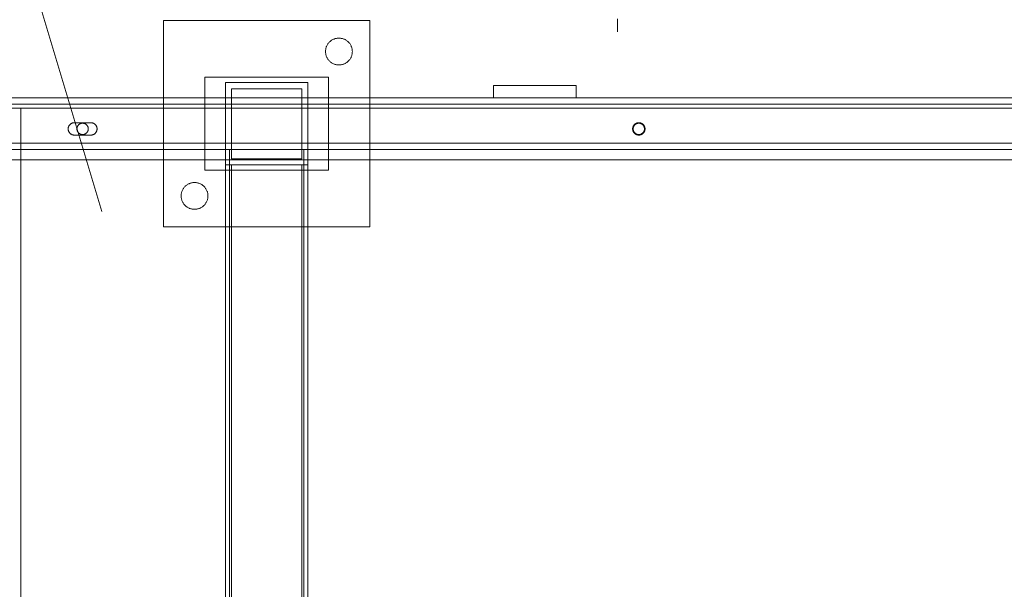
# Model space of a CAD drawing. Header units: millimetres. Extents: x -2233 to 61924, y -68080 to 6847.
# Tile 639 of 656: x 26100 to 26578, y -17988 to -17712. Entities that reach past the tile are written whole.
import ezdxf

# ---------------------------------------------------------------- set-up
doc = ezdxf.new("R2010")
doc.units = ezdxf.units.MM
doc.layers.add('COTAS_P', color=1, linetype='Continuous', lineweight=0)
doc.layers.add('superior_C05', color=7, linetype='Continuous', lineweight=0)
doc.dimstyles.new('R19_100', dxfattribs={"dimtxt": 250, "dimasz": 150, "dimexe": 150, "dimexo": 80, "dimgap": 100, "dimtad": 1, "dimtih": 1, "dimtoh": 1, "dimdsep": 46, "dimcen": 0.09, "dimadec": 0, "dimazin": 0, "dimtfac": 1, "dimtdec": 4, "dimtofl": 0, "dimtmove": 0, "dimatfit": 3, "dimfxl": 1, "dimtolj": 1, "dimtzin": 0, "dimarcsym": 0})

# ---------------------------------------------------------------- blocks, each defined once
blk = doc.blocks.new('DIM_R28_34')
at = {"layer": 'COTAS_P'}
for p, q in [((24250.07, -17080), (24400.07, -17035)), ((26750.07, -17080), (26600.07, -17035)), ((24250.07, -17980), (24250.07, -17080)), ((24250.07, -17080), (26750.07, -17080)), ((24250.07, -17080), (24400.07, -17125)), ((26750.07, -17080), (26600.07, -17125)), ((26750.07, -17980), (26750.07, -17080))]:
    blk.add_line(p, q, dxfattribs=at)
blk.add_text('2500 P', height=250, dxfattribs=at).set_placement((25500.07, -16980))
blk = doc.blocks.new('DIM_R28_47')
at = {"layer": 'COTAS_P'}
for p, q in [((26095.07, -17655), (26050.07, -17805)), ((26795.07, -17655), (26095.07, -17655)), ((26095.07, -18305), (26095.07, -17655)), ((26095.07, -17655), (26140.07, -17805)), ((26095.07, -18305), (26050.07, -18155)), ((26095.07, -18305), (26140.07, -18155)), ((26795.07, -18305), (26095.07, -18305))]:
    blk.add_line(p, q, dxfattribs=at)
blk.add_text('650 P', height=250, rotation=90, dxfattribs=at).set_placement((25995.07, -17980))

msp = doc.modelspace()

# ---------------------------------------------------------------- linework, layer by layer
at = {"layer": 'superior_C05'}
for p, q in [((26390.067, -17711.613), (26390.067, -17712.867)), ((26170.067, -17812.5), (26170.067, -17712.5)), ((26170.067, -17712.5), (26270.067, -17712.5)), ((26270.067, -17812.5), (26270.067, -17712.5)), ((26390.067, -17712.867), (26390.067, -17713.991)), ((26390.067, -17713.991), (26390.067, -17714.98)), ((26390.067, -17714.98), (26390.067, -17715.832)), ((26390.067, -17715.832), (26390.067, -17716.546)), ((26390.067, -17716.546), (26390.067, -17717.119)), ((26252.102, -17721.716), (26251.817, -17721.871)), ((26252.394, -17721.575), (26252.102, -17721.716)), ((26252.693, -17721.449), (26252.394, -17721.575)), ((26252.997, -17721.338), (26252.693, -17721.449)), ((26253.307, -17721.243), (26252.997, -17721.338)), ((26253.621, -17721.163), (26253.307, -17721.243)), ((26253.939, -17721.099), (26253.621, -17721.163)), ((26254.259, -17721.05), (26253.939, -17721.099)), ((26254.582, -17721.018), (26254.259, -17721.05)), ((26254.905, -17721.002), (26254.582, -17721.018)), ((26255.23, -17721.002), (26254.905, -17721.002)), ((26255.553, -17721.018), (26255.23, -17721.002)), ((26255.876, -17721.05), (26255.553, -17721.018)), ((26256.196, -17721.099), (26255.876, -17721.05)), ((26256.514, -17721.163), (26256.196, -17721.099)), ((26256.828, -17721.243), (26256.514, -17721.163)), ((26257.138, -17721.338), (26256.828, -17721.243)), ((26257.442, -17721.449), (26257.138, -17721.338)), ((26257.741, -17721.575), (26257.442, -17721.449)), ((26258.033, -17721.716), (26257.741, -17721.575)), ((26258.317, -17721.871), (26258.033, -17721.716)), ((26390.067, -17717.119), (26390.067, -17717.55)), ((26390.067, -17717.55), (26390.067, -17717.838)), ((26390.067, -17717.838), (26390.067, -17717.982)), ((26248.64, -17726.531), (26248.6, -17726.853)), ((26248.696, -17726.212), (26248.64, -17726.531)), ((26248.768, -17725.896), (26248.696, -17726.212)), ((26248.856, -17725.584), (26248.768, -17725.896)), ((26248.959, -17725.277), (26248.856, -17725.584)), ((26249.078, -17724.975), (26248.959, -17725.277)), ((26249.211, -17724.68), (26249.078, -17724.975)), ((26249.359, -17724.391), (26249.211, -17724.68)), ((26249.521, -17724.111), (26249.359, -17724.391)), ((26249.697, -17723.838), (26249.521, -17724.111)), ((26249.886, -17723.575), (26249.697, -17723.838)), ((26250.088, -17723.322), (26249.886, -17723.575)), ((26250.303, -17723.079), (26250.088, -17723.322)), ((26250.529, -17722.847), (26250.303, -17723.079)), ((26250.767, -17722.626), (26250.529, -17722.847)), ((26251.015, -17722.418), (26250.767, -17722.626)), ((26251.273, -17722.222), (26251.015, -17722.418)), ((26251.541, -17722.04), (26251.273, -17722.222)), ((26251.817, -17721.871), (26251.541, -17722.04)), ((26258.594, -17722.04), (26258.317, -17721.871)), ((26258.862, -17722.222), (26258.594, -17722.04)), ((26259.12, -17722.418), (26258.862, -17722.222)), ((26259.368, -17722.626), (26259.12, -17722.418)), ((26259.606, -17722.847), (26259.368, -17722.626)), ((26259.832, -17723.079), (26259.606, -17722.847)), ((26260.047, -17723.322), (26259.832, -17723.079)), ((26260.249, -17723.575), (26260.047, -17723.322)), ((26260.438, -17723.838), (26260.249, -17723.575)), ((26260.614, -17724.111), (26260.438, -17723.838)), ((26260.776, -17724.391), (26260.614, -17724.111)), ((26260.924, -17724.68), (26260.776, -17724.391)), ((26261.057, -17724.975), (26260.924, -17724.68)), ((26261.175, -17725.277), (26261.057, -17724.975)), ((26261.279, -17725.584), (26261.175, -17725.277)), ((26261.366, -17725.896), (26261.279, -17725.584)), ((26261.439, -17726.212), (26261.366, -17725.896)), ((26261.495, -17726.531), (26261.439, -17726.212)), ((26261.535, -17726.853), (26261.495, -17726.531)), ((26248.576, -17727.176), (26248.567, -17727.5)), ((26248.567, -17727.5), (26248.576, -17727.824)), ((26248.6, -17726.853), (26248.576, -17727.176)), ((26248.576, -17727.824), (26248.6, -17728.147)), ((26248.6, -17728.147), (26248.64, -17728.469)), ((26248.64, -17728.469), (26248.696, -17728.788)), ((26248.696, -17728.788), (26248.768, -17729.104)), ((26248.768, -17729.104), (26248.856, -17729.416)), ((26248.856, -17729.416), (26248.959, -17729.723)), ((26248.959, -17729.723), (26249.078, -17730.025)), ((26249.078, -17730.025), (26249.211, -17730.32)), ((26249.211, -17730.32), (26249.359, -17730.609)), ((26249.359, -17730.609), (26249.521, -17730.889)), ((26249.521, -17730.889), (26249.697, -17731.162)), ((26249.697, -17731.162), (26249.886, -17731.425)), ((26260.249, -17731.425), (26260.438, -17731.162)), ((26260.438, -17731.162), (26260.614, -17730.889)), ((26260.614, -17730.889), (26260.776, -17730.609)), ((26260.776, -17730.609), (26260.924, -17730.32)), ((26260.924, -17730.32), (26261.057, -17730.025)), ((26261.057, -17730.025), (26261.175, -17729.723)), ((26261.175, -17729.723), (26261.279, -17729.416)), ((26261.279, -17729.416), (26261.366, -17729.104)), ((26261.366, -17729.104), (26261.439, -17728.788)), ((26261.439, -17728.788), (26261.495, -17728.469)), ((26261.495, -17728.469), (26261.535, -17728.147)), ((26261.559, -17727.176), (26261.535, -17726.853)), ((26261.535, -17728.147), (26261.559, -17727.824)), ((26261.567, -17727.5), (26261.559, -17727.176)), ((26261.567, -17727.5), (26261.559, -17727.824)), ((26249.886, -17731.425), (26250.088, -17731.678)), ((26250.088, -17731.678), (26250.303, -17731.921)), ((26250.303, -17731.921), (26250.529, -17732.153)), ((26250.529, -17732.153), (26250.767, -17732.374)), ((26250.767, -17732.374), (26251.015, -17732.582)), ((26251.015, -17732.582), (26251.273, -17732.778)), ((26251.273, -17732.778), (26251.541, -17732.96)), ((26251.541, -17732.96), (26251.817, -17733.129)), ((26251.817, -17733.129), (26252.102, -17733.284)), ((26252.102, -17733.284), (26252.394, -17733.425)), ((26252.394, -17733.425), (26252.693, -17733.551)), ((26252.693, -17733.551), (26252.997, -17733.662)), ((26252.997, -17733.662), (26253.307, -17733.757)), ((26253.307, -17733.757), (26253.621, -17733.837)), ((26253.621, -17733.837), (26253.939, -17733.901)), ((26253.939, -17733.901), (26254.259, -17733.95)), ((26254.259, -17733.95), (26254.582, -17733.982)), ((26254.582, -17733.982), (26254.905, -17733.998)), ((26254.905, -17733.998), (26255.23, -17733.998)), ((26255.23, -17733.998), (26255.553, -17733.982)), ((26255.553, -17733.982), (26255.876, -17733.95)), ((26255.876, -17733.95), (26256.196, -17733.901)), ((26256.196, -17733.901), (26256.514, -17733.837)), ((26256.514, -17733.837), (26256.828, -17733.757)), ((26256.828, -17733.757), (26257.138, -17733.662)), ((26257.138, -17733.662), (26257.442, -17733.551)), ((26257.442, -17733.551), (26257.741, -17733.425)), ((26257.741, -17733.425), (26258.033, -17733.284)), ((26258.033, -17733.284), (26258.317, -17733.129)), ((26258.317, -17733.129), (26258.594, -17732.96)), ((26258.594, -17732.96), (26258.862, -17732.778)), ((26258.862, -17732.778), (26259.12, -17732.582)), ((26259.12, -17732.582), (26259.368, -17732.374)), ((26259.368, -17732.374), (26259.606, -17732.153)), ((26259.606, -17732.153), (26259.832, -17731.921)), ((26259.832, -17731.921), (26260.047, -17731.678)), ((26260.047, -17731.678), (26260.249, -17731.425)), ((26190.067, -17785), (26190.067, -17740)), ((26190.067, -17740), (26250.067, -17740)), ((26250.067, -17785), (26250.067, -17740)), ((26200.067, -17782.5), (26200.067, -17742.5)), ((26200.067, -17742.5), (26240.067, -17742.5)), ((26203.067, -17779.5), (26203.067, -17745.5)), ((26203.067, -17745.5), (26237.067, -17745.5)), ((26237.067, -17779.5), (26237.067, -17745.5)), ((26240.067, -17782.5), (26240.067, -17742.5)), ((26330.067, -17750), (26330.067, -17744)), ((26330.067, -17744), (26370.067, -17744)), ((26345.58, -17744), (26345.569, -17744)), ((26345.602, -17744), (26345.58, -17744)), ((26345.636, -17744), (26345.602, -17744)), ((26345.68, -17744), (26345.636, -17744)), ((26345.736, -17744), (26345.68, -17744)), ((26345.802, -17744), (26345.736, -17744)), ((26345.879, -17744), (26345.802, -17744)), ((26345.966, -17744), (26345.879, -17744)), ((26346.063, -17744), (26345.966, -17744)), ((26346.17, -17744), (26346.063, -17744)), ((26346.287, -17744), (26346.17, -17744)), ((26346.414, -17744), (26346.287, -17744)), ((26346.549, -17744), (26346.414, -17744)), ((26346.693, -17744), (26346.549, -17744)), ((26346.846, -17744), (26346.693, -17744)), ((26347.007, -17744), (26346.846, -17744)), ((26347.175, -17744), (26347.007, -17744)), ((26347.35, -17744), (26347.175, -17744)), ((26347.533, -17744), (26347.35, -17744)), ((26347.721, -17744), (26347.533, -17744)), ((26347.915, -17744), (26347.721, -17744)), ((26348.115, -17744), (26347.915, -17744)), ((26348.32, -17744), (26348.115, -17744)), ((26348.528, -17744), (26348.32, -17744)), ((26348.741, -17744), (26348.528, -17744)), ((26348.957, -17744), (26348.741, -17744)), ((26349.176, -17744), (26348.957, -17744)), ((26349.397, -17744), (26349.176, -17744)), ((26349.619, -17744), (26349.397, -17744)), ((26349.843, -17744), (26349.619, -17744)), ((26350.067, -17744), (26349.843, -17744)), ((26350.292, -17744), (26350.067, -17744)), ((26350.516, -17744), (26350.292, -17744)), ((26350.738, -17744), (26350.516, -17744)), ((26350.959, -17744), (26350.738, -17744)), ((26351.178, -17744), (26350.959, -17744)), ((26351.394, -17744), (26351.178, -17744)), ((26351.607, -17744), (26351.394, -17744)), ((26351.815, -17744), (26351.607, -17744)), ((26352.02, -17744), (26351.815, -17744)), ((26352.22, -17744), (26352.02, -17744)), ((26352.414, -17744), (26352.22, -17744)), ((26352.602, -17744), (26352.414, -17744)), ((26352.785, -17744), (26352.602, -17744)), ((26352.96, -17744), (26352.785, -17744)), ((26353.128, -17744), (26352.96, -17744)), ((26353.289, -17744), (26353.128, -17744)), ((26353.442, -17744), (26353.289, -17744)), ((26353.586, -17744), (26353.442, -17744)), ((26353.721, -17744), (26353.586, -17744)), ((26353.848, -17744), (26353.721, -17744)), ((26353.965, -17744), (26353.848, -17744)), ((26354.072, -17744), (26353.965, -17744)), ((26354.169, -17744), (26354.072, -17744)), ((26354.256, -17744), (26354.169, -17744)), ((26354.333, -17744), (26354.256, -17744)), ((26354.399, -17744), (26354.333, -17744)), ((26354.455, -17744), (26354.399, -17744)), ((26354.499, -17744), (26354.455, -17744)), ((26354.533, -17744), (26354.499, -17744)), ((26354.555, -17744), (26354.533, -17744)), ((26354.566, -17744), (26354.555, -17744)), ((26370.067, -17750), (26370.067, -17744)), ((24310.067, -17750), (26690.067, -17750)), ((26330.067, -17750), (26370.067, -17750)), ((26342.09, -17750), (26342.07, -17750)), ((26342.13, -17750), (26342.09, -17750)), ((26342.189, -17750), (26342.13, -17750)), ((26342.268, -17750), (26342.189, -17750)), ((26342.366, -17750), (26342.268, -17750)), ((26342.484, -17750), (26342.366, -17750)), ((26342.62, -17750), (26342.484, -17750)), ((26342.775, -17750), (26342.62, -17750)), ((26342.949, -17750), (26342.775, -17750)), ((26343.139, -17750), (26342.949, -17750)), ((26343.347, -17750), (26343.139, -17750)), ((26343.572, -17750), (26343.347, -17750)), ((26343.813, -17750), (26343.572, -17750)), ((26344.069, -17750), (26343.813, -17750)), ((26344.341, -17750), (26344.069, -17750)), ((26344.626, -17750), (26344.341, -17750)), ((26344.925, -17750), (26344.626, -17750)), ((26345.237, -17750), (26344.925, -17750)), ((26345.561, -17750), (26345.237, -17750)), ((26345.896, -17750), (26345.561, -17750)), ((26345.58, -17750), (26345.569, -17750)), ((26345.602, -17750), (26345.58, -17750)), ((26345.636, -17750), (26345.602, -17750)), ((26345.68, -17750), (26345.636, -17750)), ((26345.736, -17750), (26345.68, -17750)), ((26345.802, -17750), (26345.736, -17750)), ((26345.879, -17750), (26345.802, -17750)), ((26345.966, -17750), (26345.879, -17750)), ((26346.241, -17750), (26345.896, -17750)), ((26346.063, -17750), (26345.966, -17750)), ((26346.17, -17750), (26346.063, -17750)), ((26346.287, -17750), (26346.17, -17750)), ((26346.596, -17750), (26346.241, -17750)), ((26346.414, -17750), (26346.287, -17750)), ((26346.549, -17750), (26346.414, -17750)), ((26346.693, -17750), (26346.549, -17750)), ((26346.96, -17750), (26346.596, -17750)), ((26346.846, -17750), (26346.693, -17750)), ((26347.007, -17750), (26346.846, -17750)), ((26347.331, -17750), (26346.96, -17750)), ((26347.175, -17750), (26347.007, -17750)), ((26347.35, -17750), (26347.175, -17750)), ((26347.709, -17750), (26347.331, -17750)), ((26347.533, -17750), (26347.35, -17750)), ((26347.721, -17750), (26347.533, -17750)), ((26348.093, -17750), (26347.709, -17750)), ((26347.915, -17750), (26347.721, -17750)), ((26348.115, -17750), (26347.915, -17750)), ((26348.482, -17750), (26348.093, -17750)), ((26348.32, -17750), (26348.115, -17750)), ((26348.528, -17750), (26348.32, -17750)), ((26348.875, -17750), (26348.482, -17750)), ((26348.741, -17750), (26348.528, -17750)), ((26348.957, -17750), (26348.741, -17750)), ((26349.271, -17750), (26348.875, -17750)), ((26349.176, -17750), (26348.957, -17750)), ((26349.397, -17750), (26349.176, -17750)), ((26349.669, -17750), (26349.271, -17750)), ((26349.619, -17750), (26349.397, -17750)), ((26349.843, -17750), (26349.619, -17750)), ((26350.067, -17750), (26349.669, -17750)), ((26350.067, -17750), (26349.843, -17750)), ((26350.292, -17750), (26350.067, -17750)), ((26350.067, -17750), (26350.466, -17750)), ((26350.516, -17750), (26350.292, -17750)), ((26350.466, -17750), (26350.864, -17750)), ((26350.738, -17750), (26350.516, -17750)), ((26350.959, -17750), (26350.738, -17750)), ((26350.864, -17750), (26351.26, -17750)), ((26351.178, -17750), (26350.959, -17750)), ((26351.394, -17750), (26351.178, -17750)), ((26351.26, -17750), (26351.653, -17750)), ((26351.607, -17750), (26351.394, -17750)), ((26351.815, -17750), (26351.607, -17750)), ((26351.653, -17750), (26352.042, -17750)), ((26352.02, -17750), (26351.815, -17750)), ((26352.22, -17750), (26352.02, -17750)), ((26352.042, -17750), (26352.426, -17750)), ((26352.414, -17750), (26352.22, -17750)), ((26352.602, -17750), (26352.414, -17750)), ((26352.426, -17750), (26352.804, -17750)), ((26352.785, -17750), (26352.602, -17750)), ((26352.96, -17750), (26352.785, -17750)), ((26352.804, -17750), (26353.175, -17750)), ((26353.128, -17750), (26352.96, -17750)), ((26353.289, -17750), (26353.128, -17750)), ((26353.175, -17750), (26353.539, -17750)), ((26353.442, -17750), (26353.289, -17750)), ((26353.586, -17750), (26353.442, -17750)), ((26353.539, -17750), (26353.894, -17750)), ((26353.721, -17750), (26353.586, -17750)), ((26353.848, -17750), (26353.721, -17750)), ((26353.965, -17750), (26353.848, -17750)), ((26353.894, -17750), (26354.239, -17750)), ((26354.072, -17750), (26353.965, -17750)), ((26354.169, -17750), (26354.072, -17750)), ((26354.256, -17750), (26354.169, -17750)), ((26354.239, -17750), (26354.574, -17750)), ((26354.333, -17750), (26354.256, -17750)), ((26354.399, -17750), (26354.333, -17750)), ((26354.455, -17750), (26354.399, -17750)), ((26354.499, -17750), (26354.455, -17750)), ((26354.533, -17750), (26354.499, -17750)), ((26354.555, -17750), (26354.533, -17750)), ((26354.566, -17750), (26354.555, -17750)), ((26354.574, -17750), (26354.898, -17750)), ((26354.898, -17750), (26355.21, -17750)), ((26355.21, -17750), (26355.509, -17750)), ((26355.509, -17750), (26355.794, -17750)), ((26355.794, -17750), (26356.066, -17750)), ((26356.066, -17750), (26356.322, -17750)), ((26356.322, -17750), (26356.563, -17750)), ((26356.563, -17750), (26356.788, -17750)), ((26356.788, -17750), (26356.996, -17750)), ((26356.996, -17750), (26357.186, -17750)), ((26357.186, -17750), (26357.36, -17750)), ((26357.36, -17750), (26357.514, -17750)), ((26357.514, -17750), (26357.651, -17750)), ((26357.651, -17750), (26357.768, -17750)), ((26357.768, -17750), (26357.867, -17750)), ((26357.867, -17750), (26357.946, -17750)), ((26357.946, -17750), (26358.005, -17750)), ((26358.005, -17750), (26358.045, -17750)), ((26358.045, -17750), (26358.065, -17750)), ((24300.067, -17755), (26700.067, -17755)), ((24310.067, -17753), (26690.067, -17753)), ((24310.067, -17755), (26690.067, -17755)), ((26100.817, -18205), (26100.817, -17755)), ((26100.817, -17755), (26700.067, -17755)), ((26123.826, -17764.776), (26123.818, -17764.925)), ((26123.841, -17764.627), (26123.826, -17764.776)), ((26123.863, -17764.479), (26123.841, -17764.627)), ((26123.893, -17764.332), (26123.863, -17764.479)), ((26123.93, -17764.187), (26123.893, -17764.332)), ((26123.974, -17764.045), (26123.93, -17764.187)), ((26124.025, -17763.904), (26123.974, -17764.045)), ((26124.083, -17763.766), (26124.025, -17763.904)), ((26124.148, -17763.631), (26124.083, -17763.766)), ((26124.219, -17763.5), (26124.148, -17763.631)), ((26124.297, -17763.372), (26124.219, -17763.5)), ((26124.382, -17763.249), (26124.297, -17763.372)), ((26124.472, -17763.13), (26124.382, -17763.249)), ((26124.568, -17763.015), (26124.472, -17763.13)), ((26124.67, -17762.905), (26124.568, -17763.015)), ((26124.777, -17762.801), (26124.67, -17762.905)), ((26124.889, -17762.702), (26124.777, -17762.801)), ((26125.006, -17762.609), (26124.889, -17762.702)), ((26125.128, -17762.521), (26125.006, -17762.609)), ((26125.253, -17762.44), (26125.128, -17762.521)), ((26125.383, -17762.365), (26125.253, -17762.44)), ((26125.516, -17762.297), (26125.383, -17762.365)), ((26125.652, -17762.236), (26125.516, -17762.297)), ((26125.791, -17762.181), (26125.652, -17762.236)), ((26125.933, -17762.133), (26125.791, -17762.181)), ((26126.077, -17762.093), (26125.933, -17762.133)), ((26126.223, -17762.059), (26126.077, -17762.093)), ((26126.37, -17762.034), (26126.223, -17762.059)), ((26126.519, -17762.015), (26126.37, -17762.034)), ((26126.668, -17762.004), (26126.519, -17762.015)), ((26126.817, -17762), (26126.668, -17762.004)), ((26126.817, -17762), (26134.817, -17762)), ((26128.081, -17764.726), (26128.071, -17764.863)), ((26128.098, -17764.59), (26128.081, -17764.726)), ((26128.122, -17764.455), (26128.098, -17764.59)), ((26128.153, -17764.321), (26128.122, -17764.455)), ((26128.19, -17764.189), (26128.153, -17764.321)), ((26128.233, -17764.059), (26128.19, -17764.189)), ((26128.283, -17763.932), (26128.233, -17764.059)), ((26128.34, -17763.807), (26128.283, -17763.932)), ((26128.402, -17763.685), (26128.34, -17763.807)), ((26128.471, -17763.566), (26128.402, -17763.685)), ((26128.545, -17763.451), (26128.471, -17763.566)), ((26128.625, -17763.34), (26128.545, -17763.451)), ((26128.711, -17763.232), (26128.625, -17763.34)), ((26128.802, -17763.13), (26128.711, -17763.232)), ((26128.897, -17763.031), (26128.802, -17763.13)), ((26128.998, -17762.938), (26128.897, -17763.031)), ((26129.103, -17762.85), (26128.998, -17762.938)), ((26129.212, -17762.767), (26129.103, -17762.85)), ((26129.325, -17762.69), (26129.212, -17762.767)), ((26129.442, -17762.618), (26129.325, -17762.69)), ((26129.563, -17762.553), (26129.442, -17762.618)), ((26129.686, -17762.493), (26129.563, -17762.553)), ((26129.813, -17762.44), (26129.686, -17762.493)), ((26129.942, -17762.393), (26129.813, -17762.44)), ((26130.073, -17762.353), (26129.942, -17762.393)), ((26130.206, -17762.319), (26130.073, -17762.353)), ((26130.34, -17762.292), (26130.206, -17762.319)), ((26130.476, -17762.271), (26130.34, -17762.292)), ((26130.612, -17762.258), (26130.476, -17762.271)), ((26130.749, -17762.251), (26130.612, -17762.258)), ((26130.886, -17762.251), (26130.749, -17762.251)), ((26131.023, -17762.258), (26130.886, -17762.251)), ((26131.159, -17762.271), (26131.023, -17762.258)), ((26131.295, -17762.292), (26131.159, -17762.271)), ((26131.429, -17762.319), (26131.295, -17762.292)), ((26131.562, -17762.353), (26131.429, -17762.319)), ((26131.693, -17762.393), (26131.562, -17762.353)), ((26131.822, -17762.44), (26131.693, -17762.393)), ((26131.949, -17762.493), (26131.822, -17762.44)), ((26132.072, -17762.553), (26131.949, -17762.493)), ((26132.192, -17762.618), (26132.072, -17762.553)), ((26132.309, -17762.69), (26132.192, -17762.618)), ((26132.423, -17762.767), (26132.309, -17762.69)), ((26132.532, -17762.85), (26132.423, -17762.767)), ((26132.637, -17762.938), (26132.532, -17762.85)), ((26132.738, -17763.031), (26132.637, -17762.938)), ((26132.833, -17763.13), (26132.738, -17763.031)), ((26132.924, -17763.232), (26132.833, -17763.13)), ((26133.01, -17763.34), (26132.924, -17763.232)), ((26133.09, -17763.451), (26133.01, -17763.34)), ((26133.164, -17763.566), (26133.09, -17763.451)), ((26133.233, -17763.685), (26133.164, -17763.566)), ((26133.295, -17763.807), (26133.233, -17763.685)), ((26133.352, -17763.932), (26133.295, -17763.807)), ((26133.402, -17764.059), (26133.352, -17763.932)), ((26133.445, -17764.189), (26133.402, -17764.059)), ((26133.482, -17764.321), (26133.445, -17764.189)), ((26133.513, -17764.455), (26133.482, -17764.321)), ((26133.537, -17764.59), (26133.513, -17764.455)), ((26133.554, -17764.726), (26133.537, -17764.59)), ((26133.564, -17764.863), (26133.554, -17764.726)), ((26134.817, -17762), (26134.965, -17762.004)), ((26135.112, -17762.014), (26134.965, -17762.004)), ((26135.258, -17762.032), (26135.112, -17762.014)), ((26135.403, -17762.058), (26135.258, -17762.032)), ((26135.546, -17762.09), (26135.403, -17762.058)), ((26135.688, -17762.129), (26135.546, -17762.09)), ((26135.828, -17762.175), (26135.688, -17762.129)), ((26135.966, -17762.228), (26135.828, -17762.175)), ((26136.1, -17762.288), (26135.966, -17762.228)), ((26136.232, -17762.354), (26136.1, -17762.288)), ((26136.36, -17762.427), (26136.232, -17762.354)), ((26136.484, -17762.506), (26136.36, -17762.427)), ((26136.605, -17762.59), (26136.484, -17762.506)), ((26136.721, -17762.681), (26136.605, -17762.59)), ((26136.832, -17762.777), (26136.721, -17762.681)), ((26136.939, -17762.879), (26136.832, -17762.777)), ((26137.04, -17762.985), (26136.939, -17762.879)), ((26137.137, -17763.097), (26137.04, -17762.985)), ((26137.227, -17763.213), (26137.137, -17763.097)), ((26137.312, -17763.333), (26137.227, -17763.213)), ((26137.391, -17763.458), (26137.312, -17763.333)), ((26137.463, -17763.586), (26137.391, -17763.458)), ((26137.529, -17763.717), (26137.463, -17763.586)), ((26137.589, -17763.852), (26137.529, -17763.717)), ((26137.642, -17763.989), (26137.589, -17763.852)), ((26137.688, -17764.129), (26137.642, -17763.989)), ((26137.728, -17764.271), (26137.688, -17764.129)), ((26137.76, -17764.415), (26137.728, -17764.271)), ((26137.785, -17764.56), (26137.76, -17764.415)), ((26137.803, -17764.706), (26137.785, -17764.56)), ((26137.814, -17764.853), (26137.803, -17764.706)), ((26397.457, -17764.701), (26397.446, -17764.85)), ((26397.476, -17764.553), (26397.457, -17764.701)), ((26397.502, -17764.406), (26397.476, -17764.553)), ((26397.535, -17764.26), (26397.502, -17764.406)), ((26397.576, -17764.116), (26397.535, -17764.26)), ((26397.623, -17763.974), (26397.576, -17764.116)), ((26397.678, -17763.835), (26397.623, -17763.974)), ((26397.74, -17763.698), (26397.678, -17763.835)), ((26397.706, -17764.726), (26397.696, -17764.863)), ((26397.723, -17764.59), (26397.706, -17764.726)), ((26397.747, -17764.455), (26397.723, -17764.59)), ((26397.808, -17763.565), (26397.74, -17763.698)), ((26397.778, -17764.321), (26397.747, -17764.455)), ((26397.815, -17764.189), (26397.778, -17764.321)), ((26397.883, -17763.436), (26397.808, -17763.565)), ((26397.858, -17764.059), (26397.815, -17764.189)), ((26397.908, -17763.932), (26397.858, -17764.059)), ((26397.964, -17763.31), (26397.883, -17763.436)), ((26397.965, -17763.807), (26397.908, -17763.932)), ((26398.051, -17763.189), (26397.964, -17763.31)), ((26398.027, -17763.685), (26397.965, -17763.807)), ((26398.096, -17763.566), (26398.027, -17763.685)), ((26398.144, -17763.072), (26398.051, -17763.189)), ((26398.17, -17763.451), (26398.096, -17763.566)), ((26398.243, -17762.959), (26398.144, -17763.072)), ((26398.25, -17763.34), (26398.17, -17763.451)), ((26398.348, -17762.852), (26398.243, -17762.959)), ((26398.336, -17763.232), (26398.25, -17763.34)), ((26398.427, -17763.13), (26398.336, -17763.232)), ((26398.457, -17762.751), (26398.348, -17762.852)), ((26398.522, -17763.031), (26398.427, -17763.13)), ((26398.572, -17762.655), (26398.457, -17762.751)), ((26398.623, -17762.938), (26398.522, -17763.031)), ((26398.691, -17762.564), (26398.572, -17762.655)), ((26398.728, -17762.85), (26398.623, -17762.938)), ((26398.815, -17762.48), (26398.691, -17762.564)), ((26398.837, -17762.767), (26398.728, -17762.85)), ((26398.942, -17762.402), (26398.815, -17762.48)), ((26398.95, -17762.69), (26398.837, -17762.767)), ((26399.074, -17762.33), (26398.942, -17762.402)), ((26399.067, -17762.618), (26398.95, -17762.69)), ((26399.188, -17762.553), (26399.067, -17762.618)), ((26399.209, -17762.265), (26399.074, -17762.33)), ((26399.311, -17762.493), (26399.188, -17762.553)), ((26399.346, -17762.207), (26399.209, -17762.265)), ((26399.438, -17762.44), (26399.311, -17762.493)), ((26399.487, -17762.156), (26399.346, -17762.207)), ((26399.567, -17762.393), (26399.438, -17762.44)), ((26399.63, -17762.112), (26399.487, -17762.156)), ((26399.698, -17762.353), (26399.567, -17762.393)), ((26399.775, -17762.075), (26399.63, -17762.112)), ((26399.831, -17762.319), (26399.698, -17762.353)), ((26399.922, -17762.046), (26399.775, -17762.075)), ((26399.965, -17762.292), (26399.831, -17762.319)), ((26400.069, -17762.023), (26399.922, -17762.046)), ((26400.101, -17762.271), (26399.965, -17762.292)), ((26400.218, -17762.008), (26400.069, -17762.023)), ((26400.237, -17762.258), (26400.101, -17762.271)), ((26400.368, -17762.001), (26400.218, -17762.008)), ((26400.374, -17762.251), (26400.237, -17762.258)), ((26400.517, -17762.001), (26400.368, -17762.001)), ((26400.511, -17762.251), (26400.374, -17762.251)), ((26400.648, -17762.258), (26400.511, -17762.251)), ((26400.667, -17762.008), (26400.517, -17762.001)), ((26400.784, -17762.271), (26400.648, -17762.258)), ((26400.816, -17762.023), (26400.667, -17762.008)), ((26400.92, -17762.292), (26400.784, -17762.271)), ((26400.963, -17762.046), (26400.816, -17762.023)), ((26401.054, -17762.319), (26400.92, -17762.292)), ((26401.11, -17762.075), (26400.963, -17762.046)), ((26401.187, -17762.353), (26401.054, -17762.319)), ((26401.255, -17762.112), (26401.11, -17762.075)), ((26401.318, -17762.393), (26401.187, -17762.353)), ((26401.398, -17762.156), (26401.255, -17762.112)), ((26401.447, -17762.44), (26401.318, -17762.393)), ((26401.539, -17762.207), (26401.398, -17762.156)), ((26401.574, -17762.493), (26401.447, -17762.44)), ((26401.676, -17762.265), (26401.539, -17762.207)), ((26401.697, -17762.553), (26401.574, -17762.493)), ((26401.811, -17762.33), (26401.676, -17762.265)), ((26401.817, -17762.618), (26401.697, -17762.553)), ((26401.942, -17762.402), (26401.811, -17762.33)), ((26401.934, -17762.69), (26401.817, -17762.618)), ((26402.048, -17762.767), (26401.934, -17762.69)), ((26402.07, -17762.48), (26401.942, -17762.402)), ((26402.157, -17762.85), (26402.048, -17762.767)), ((26402.194, -17762.564), (26402.07, -17762.48)), ((26402.262, -17762.938), (26402.157, -17762.85)), ((26402.313, -17762.655), (26402.194, -17762.564)), ((26402.363, -17763.031), (26402.262, -17762.938)), ((26402.428, -17762.751), (26402.313, -17762.655)), ((26402.458, -17763.13), (26402.363, -17763.031)), ((26402.537, -17762.852), (26402.428, -17762.751)), ((26402.549, -17763.232), (26402.458, -17763.13)), ((26402.642, -17762.959), (26402.537, -17762.852)), ((26402.635, -17763.34), (26402.549, -17763.232)), ((26402.715, -17763.451), (26402.635, -17763.34)), ((26402.741, -17763.072), (26402.642, -17762.959)), ((26402.789, -17763.566), (26402.715, -17763.451)), ((26402.834, -17763.189), (26402.741, -17763.072)), ((26402.858, -17763.685), (26402.789, -17763.566)), ((26402.921, -17763.31), (26402.834, -17763.189)), ((26402.92, -17763.807), (26402.858, -17763.685)), ((26402.977, -17763.932), (26402.92, -17763.807)), ((26403.002, -17763.436), (26402.921, -17763.31)), ((26403.027, -17764.059), (26402.977, -17763.932)), ((26403.077, -17763.565), (26403.002, -17763.436)), ((26403.07, -17764.189), (26403.027, -17764.059)), ((26403.107, -17764.321), (26403.07, -17764.189)), ((26403.145, -17763.698), (26403.077, -17763.565)), ((26403.138, -17764.455), (26403.107, -17764.321)), ((26403.162, -17764.59), (26403.138, -17764.455)), ((26403.207, -17763.835), (26403.145, -17763.698)), ((26403.179, -17764.726), (26403.162, -17764.59)), ((26403.189, -17764.863), (26403.179, -17764.726)), ((26403.262, -17763.974), (26403.207, -17763.835)), ((26403.309, -17764.116), (26403.262, -17763.974)), ((26403.35, -17764.26), (26403.309, -17764.116)), ((26403.383, -17764.406), (26403.35, -17764.26)), ((26403.409, -17764.553), (26403.383, -17764.406)), ((26403.428, -17764.701), (26403.409, -17764.553)), ((26403.439, -17764.85), (26403.428, -17764.701)), ((26123.818, -17764.925), (26123.818, -17765.075)), ((26123.818, -17765.075), (26123.826, -17765.224)), ((26123.826, -17765.224), (26123.841, -17765.373)), ((26123.841, -17765.373), (26123.863, -17765.521)), ((26123.863, -17765.521), (26123.893, -17765.668)), ((26123.893, -17765.668), (26123.93, -17765.813)), ((26123.93, -17765.813), (26123.974, -17765.955)), ((26123.974, -17765.955), (26124.025, -17766.096)), ((26124.025, -17766.096), (26124.083, -17766.234)), ((26124.083, -17766.234), (26124.148, -17766.369)), ((26124.148, -17766.369), (26124.219, -17766.5)), ((26124.219, -17766.5), (26124.297, -17766.628)), ((26124.297, -17766.628), (26124.382, -17766.751)), ((26124.382, -17766.751), (26124.472, -17766.87)), ((26124.472, -17766.87), (26124.568, -17766.985)), ((26124.568, -17766.985), (26124.67, -17767.095)), ((26124.67, -17767.095), (26124.777, -17767.199)), ((26124.777, -17767.199), (26124.889, -17767.298)), ((26124.889, -17767.298), (26125.006, -17767.391)), ((26125.006, -17767.391), (26125.128, -17767.479)), ((26125.128, -17767.479), (26125.253, -17767.56)), ((26125.253, -17767.56), (26125.383, -17767.635)), ((26125.383, -17767.635), (26125.516, -17767.703)), ((26125.516, -17767.703), (26125.652, -17767.764)), ((26125.652, -17767.764), (26125.791, -17767.819)), ((26125.791, -17767.819), (26125.933, -17767.867)), ((26125.933, -17767.867), (26126.077, -17767.907)), ((26126.077, -17767.907), (26126.223, -17767.941)), ((26126.223, -17767.941), (26126.37, -17767.966)), ((26126.37, -17767.966), (26126.519, -17767.985)), ((26126.519, -17767.985), (26126.668, -17767.996)), ((26126.668, -17767.996), (26126.817, -17768)), ((26126.817, -17768), (26134.817, -17768)), ((26128.071, -17764.863), (26128.067, -17765)), ((26128.067, -17765), (26128.071, -17765.137)), ((26128.071, -17765.137), (26128.081, -17765.274)), ((26128.081, -17765.274), (26128.098, -17765.41)), ((26128.098, -17765.41), (26128.122, -17765.545)), ((26128.122, -17765.545), (26128.153, -17765.679)), ((26128.153, -17765.679), (26128.19, -17765.811)), ((26128.19, -17765.811), (26128.233, -17765.941)), ((26128.233, -17765.941), (26128.283, -17766.068)), ((26128.283, -17766.068), (26128.34, -17766.193)), ((26128.34, -17766.193), (26128.402, -17766.315)), ((26128.402, -17766.315), (26128.471, -17766.434)), ((26128.471, -17766.434), (26128.545, -17766.549)), ((26128.545, -17766.549), (26128.625, -17766.66)), ((26128.625, -17766.66), (26128.711, -17766.768)), ((26128.711, -17766.768), (26128.802, -17766.87)), ((26128.802, -17766.87), (26128.897, -17766.969)), ((26128.897, -17766.969), (26128.998, -17767.062)), ((26128.998, -17767.062), (26129.103, -17767.15)), ((26129.103, -17767.15), (26129.212, -17767.233)), ((26129.212, -17767.233), (26129.325, -17767.31)), ((26129.325, -17767.31), (26129.442, -17767.382)), ((26129.442, -17767.382), (26129.563, -17767.447)), ((26129.563, -17767.447), (26129.686, -17767.507)), ((26129.686, -17767.507), (26129.813, -17767.56)), ((26129.813, -17767.56), (26129.942, -17767.607)), ((26129.942, -17767.607), (26130.073, -17767.647)), ((26130.073, -17767.647), (26130.206, -17767.681)), ((26130.206, -17767.681), (26130.34, -17767.708)), ((26130.34, -17767.708), (26130.476, -17767.729)), ((26130.476, -17767.729), (26130.612, -17767.742)), ((26130.612, -17767.742), (26130.749, -17767.749)), ((26130.749, -17767.749), (26130.886, -17767.749)), ((26130.886, -17767.749), (26131.023, -17767.742)), ((26131.023, -17767.742), (26131.159, -17767.729)), ((26131.159, -17767.729), (26131.295, -17767.708)), ((26131.295, -17767.708), (26131.429, -17767.681)), ((26131.429, -17767.681), (26131.562, -17767.647)), ((26131.562, -17767.647), (26131.693, -17767.607)), ((26131.693, -17767.607), (26131.822, -17767.56)), ((26131.822, -17767.56), (26131.949, -17767.507)), ((26131.949, -17767.507), (26132.072, -17767.447)), ((26132.072, -17767.447), (26132.192, -17767.382)), ((26132.192, -17767.382), (26132.309, -17767.31)), ((26132.309, -17767.31), (26132.423, -17767.233)), ((26132.423, -17767.233), (26132.532, -17767.15)), ((26132.532, -17767.15), (26132.637, -17767.062)), ((26132.637, -17767.062), (26132.738, -17766.969)), ((26132.738, -17766.969), (26132.833, -17766.87)), ((26132.833, -17766.87), (26132.924, -17766.768)), ((26132.924, -17766.768), (26133.01, -17766.66)), ((26133.01, -17766.66), (26133.09, -17766.549)), ((26133.09, -17766.549), (26133.164, -17766.434)), ((26133.164, -17766.434), (26133.233, -17766.315)), ((26133.233, -17766.315), (26133.295, -17766.193)), ((26133.295, -17766.193), (26133.352, -17766.068)), ((26133.352, -17766.068), (26133.402, -17765.941)), ((26133.402, -17765.941), (26133.445, -17765.811)), ((26133.445, -17765.811), (26133.482, -17765.679)), ((26133.482, -17765.679), (26133.513, -17765.545)), ((26133.513, -17765.545), (26133.537, -17765.41)), ((26133.537, -17765.41), (26133.554, -17765.274)), ((26133.554, -17765.274), (26133.564, -17765.137)), ((26133.567, -17765), (26133.564, -17764.863)), ((26133.567, -17765), (26133.564, -17765.137)), ((26134.817, -17768), (26134.965, -17767.996)), ((26134.965, -17767.996), (26135.112, -17767.986)), ((26135.112, -17767.986), (26135.258, -17767.968)), ((26135.258, -17767.968), (26135.403, -17767.942)), ((26135.403, -17767.942), (26135.546, -17767.91)), ((26135.546, -17767.91), (26135.688, -17767.871)), ((26135.688, -17767.871), (26135.828, -17767.825)), ((26135.828, -17767.825), (26135.966, -17767.772)), ((26135.966, -17767.772), (26136.1, -17767.712)), ((26136.1, -17767.712), (26136.232, -17767.646)), ((26136.232, -17767.646), (26136.36, -17767.573)), ((26136.36, -17767.573), (26136.484, -17767.494)), ((26136.484, -17767.494), (26136.605, -17767.41)), ((26136.605, -17767.41), (26136.721, -17767.319)), ((26136.721, -17767.319), (26136.832, -17767.223)), ((26136.832, -17767.223), (26136.939, -17767.121)), ((26136.939, -17767.121), (26137.04, -17767.015)), ((26137.04, -17767.015), (26137.137, -17766.903)), ((26137.137, -17766.903), (26137.227, -17766.787)), ((26137.227, -17766.787), (26137.312, -17766.667)), ((26137.312, -17766.667), (26137.391, -17766.542)), ((26137.391, -17766.542), (26137.463, -17766.414)), ((26137.463, -17766.414), (26137.529, -17766.283)), ((26137.529, -17766.283), (26137.589, -17766.148)), ((26137.589, -17766.148), (26137.642, -17766.011)), ((26137.642, -17766.011), (26137.688, -17765.871)), ((26137.688, -17765.871), (26137.728, -17765.729)), ((26137.728, -17765.729), (26137.76, -17765.585)), ((26137.76, -17765.585), (26137.785, -17765.44)), ((26137.785, -17765.44), (26137.803, -17765.294)), ((26137.803, -17765.294), (26137.814, -17765.147)), ((26137.817, -17765), (26137.814, -17764.853)), ((26137.817, -17765), (26137.814, -17765.147)), ((26397.446, -17764.85), (26397.442, -17765)), ((26397.442, -17765), (26397.446, -17765.15)), ((26397.446, -17765.15), (26397.457, -17765.299)), ((26397.457, -17765.299), (26397.476, -17765.447)), ((26397.476, -17765.447), (26397.502, -17765.594)), ((26397.502, -17765.594), (26397.535, -17765.74)), ((26397.535, -17765.74), (26397.576, -17765.884)), ((26397.576, -17765.884), (26397.623, -17766.026)), ((26397.623, -17766.026), (26397.678, -17766.165)), ((26397.678, -17766.165), (26397.74, -17766.302)), ((26397.696, -17764.863), (26397.692, -17765)), ((26397.692, -17765), (26397.696, -17765.137)), ((26397.696, -17765.137), (26397.706, -17765.274)), ((26397.706, -17765.274), (26397.723, -17765.41)), ((26397.723, -17765.41), (26397.747, -17765.545)), ((26397.74, -17766.302), (26397.808, -17766.435)), ((26397.747, -17765.545), (26397.778, -17765.679)), ((26397.778, -17765.679), (26397.815, -17765.811)), ((26397.808, -17766.435), (26397.883, -17766.564)), ((26397.815, -17765.811), (26397.858, -17765.941)), ((26397.858, -17765.941), (26397.908, -17766.068)), ((26397.883, -17766.564), (26397.964, -17766.69)), ((26397.908, -17766.068), (26397.965, -17766.193)), ((26397.964, -17766.69), (26398.051, -17766.811)), ((26397.965, -17766.193), (26398.027, -17766.315)), ((26398.027, -17766.315), (26398.096, -17766.434)), ((26398.051, -17766.811), (26398.144, -17766.928)), ((26398.096, -17766.434), (26398.17, -17766.549)), ((26398.144, -17766.928), (26398.243, -17767.041)), ((26398.17, -17766.549), (26398.25, -17766.66)), ((26398.243, -17767.041), (26398.348, -17767.148)), ((26398.25, -17766.66), (26398.336, -17766.768)), ((26398.336, -17766.768), (26398.427, -17766.87)), ((26398.348, -17767.148), (26398.457, -17767.249)), ((26398.427, -17766.87), (26398.522, -17766.969)), ((26398.457, -17767.249), (26398.572, -17767.345)), ((26398.522, -17766.969), (26398.623, -17767.062)), ((26398.572, -17767.345), (26398.691, -17767.436)), ((26398.623, -17767.062), (26398.728, -17767.15)), ((26398.691, -17767.436), (26398.815, -17767.52)), ((26398.728, -17767.15), (26398.837, -17767.233)), ((26398.815, -17767.52), (26398.942, -17767.598)), ((26398.837, -17767.233), (26398.95, -17767.31)), ((26398.942, -17767.598), (26399.074, -17767.67)), ((26398.95, -17767.31), (26399.067, -17767.382)), ((26399.067, -17767.382), (26399.188, -17767.447)), ((26399.074, -17767.67), (26399.209, -17767.735)), ((26399.188, -17767.447), (26399.311, -17767.507)), ((26399.209, -17767.735), (26399.346, -17767.793)), ((26399.311, -17767.507), (26399.438, -17767.56)), ((26399.346, -17767.793), (26399.487, -17767.844)), ((26399.438, -17767.56), (26399.567, -17767.607)), ((26399.487, -17767.844), (26399.63, -17767.888)), ((26399.567, -17767.607), (26399.698, -17767.647)), ((26399.63, -17767.888), (26399.775, -17767.925)), ((26399.698, -17767.647), (26399.831, -17767.681)), ((26399.775, -17767.925), (26399.922, -17767.954)), ((26399.831, -17767.681), (26399.965, -17767.708)), ((26399.922, -17767.954), (26400.069, -17767.977)), ((26399.965, -17767.708), (26400.101, -17767.729)), ((26400.069, -17767.977), (26400.218, -17767.992)), ((26400.101, -17767.729), (26400.237, -17767.742)), ((26400.218, -17767.992), (26400.368, -17767.999)), ((26400.237, -17767.742), (26400.374, -17767.749)), ((26400.368, -17767.999), (26400.517, -17767.999)), ((26400.374, -17767.749), (26400.511, -17767.749)), ((26400.511, -17767.749), (26400.648, -17767.742)), ((26400.517, -17767.999), (26400.667, -17767.992)), ((26400.648, -17767.742), (26400.784, -17767.729)), ((26400.667, -17767.992), (26400.816, -17767.977)), ((26400.784, -17767.729), (26400.92, -17767.708)), ((26400.816, -17767.977), (26400.963, -17767.954)), ((26400.92, -17767.708), (26401.054, -17767.681)), ((26400.963, -17767.954), (26401.11, -17767.925)), ((26401.054, -17767.681), (26401.187, -17767.647)), ((26401.11, -17767.925), (26401.255, -17767.888)), ((26401.187, -17767.647), (26401.318, -17767.607)), ((26401.255, -17767.888), (26401.398, -17767.844)), ((26401.318, -17767.607), (26401.447, -17767.56)), ((26401.398, -17767.844), (26401.539, -17767.793)), ((26401.447, -17767.56), (26401.574, -17767.507)), ((26401.539, -17767.793), (26401.676, -17767.735)), ((26401.574, -17767.507), (26401.697, -17767.447)), ((26401.676, -17767.735), (26401.811, -17767.67)), ((26401.697, -17767.447), (26401.817, -17767.382)), ((26401.811, -17767.67), (26401.942, -17767.598)), ((26401.817, -17767.382), (26401.934, -17767.31)), ((26401.934, -17767.31), (26402.048, -17767.233)), ((26401.942, -17767.598), (26402.07, -17767.52)), ((26402.048, -17767.233), (26402.157, -17767.15)), ((26402.07, -17767.52), (26402.194, -17767.436)), ((26402.157, -17767.15), (26402.262, -17767.062)), ((26402.194, -17767.436), (26402.313, -17767.345)), ((26402.262, -17767.062), (26402.363, -17766.969)), ((26402.313, -17767.345), (26402.428, -17767.249)), ((26402.363, -17766.969), (26402.458, -17766.87)), ((26402.428, -17767.249), (26402.537, -17767.148)), ((26402.458, -17766.87), (26402.549, -17766.768)), ((26402.537, -17767.148), (26402.642, -17767.041)), ((26402.549, -17766.768), (26402.635, -17766.66)), ((26402.635, -17766.66), (26402.715, -17766.549)), ((26402.642, -17767.041), (26402.741, -17766.928)), ((26402.715, -17766.549), (26402.789, -17766.434)), ((26402.741, -17766.928), (26402.834, -17766.811)), ((26402.789, -17766.434), (26402.858, -17766.315)), ((26402.834, -17766.811), (26402.921, -17766.69)), ((26402.858, -17766.315), (26402.92, -17766.193)), ((26402.92, -17766.193), (26402.977, -17766.068)), ((26402.921, -17766.69), (26403.002, -17766.564)), ((26402.977, -17766.068), (26403.027, -17765.941)), ((26403.002, -17766.564), (26403.077, -17766.435)), ((26403.027, -17765.941), (26403.07, -17765.811)), ((26403.07, -17765.811), (26403.107, -17765.679)), ((26403.077, -17766.435), (26403.145, -17766.302)), ((26403.107, -17765.679), (26403.138, -17765.545)), ((26403.138, -17765.545), (26403.162, -17765.41)), ((26403.145, -17766.302), (26403.207, -17766.165)), ((26403.162, -17765.41), (26403.179, -17765.274)), ((26403.179, -17765.274), (26403.189, -17765.137)), ((26403.192, -17765), (26403.189, -17764.863)), ((26403.192, -17765), (26403.189, -17765.137)), ((26403.207, -17766.165), (26403.262, -17766.026)), ((26403.262, -17766.026), (26403.309, -17765.884)), ((26403.309, -17765.884), (26403.35, -17765.74)), ((26403.35, -17765.74), (26403.383, -17765.594)), ((26403.383, -17765.594), (26403.409, -17765.447)), ((26403.409, -17765.447), (26403.428, -17765.299)), ((26403.428, -17765.299), (26403.439, -17765.15)), ((26403.442, -17765), (26403.439, -17764.85)), ((26403.442, -17765), (26403.439, -17765.15)), ((24310.067, -17772), (26690.067, -17772)), ((24310.067, -17775), (26690.067, -17775)), ((26200.067, -18185), (26200.067, -17775)), ((26200.067, -17775), (26240.067, -17775)), ((26202.067, -17775), (26238.067, -17775)), ((26202.067, -18185), (26202.067, -17775)), ((26238.067, -18185), (26238.067, -17775)), ((26240.067, -18185), (26240.067, -17775)), ((24250.067, -17780), (26750.067, -17780)), ((26200.067, -17782.5), (26240.067, -17782.5)), ((26200.067, -18177.5), (26200.067, -17782.5)), ((26237.067, -17779.5), (26203.067, -17779.5)), ((26203.067, -17782.5), (26237.067, -17782.5)), ((26203.067, -18177.5), (26203.067, -17782.5)), ((26237.067, -18177.5), (26237.067, -17782.5)), ((26240.067, -18177.5), (26240.067, -17782.5)), ((26330.123, -17780), (26330.074, -17780)), ((26330.223, -17780), (26330.123, -17780)), ((26330.371, -17780), (26330.223, -17780)), ((26330.569, -17780), (26330.371, -17780)), ((26330.815, -17780), (26330.569, -17780)), ((26331.109, -17780), (26330.815, -17780)), ((26331.45, -17780), (26331.109, -17780)), ((26331.837, -17780), (26331.45, -17780)), ((26332.27, -17780), (26331.837, -17780)), ((26332.747, -17780), (26332.27, -17780)), ((26333.267, -17780), (26332.747, -17780)), ((26333.829, -17780), (26333.267, -17780)), ((26334.431, -17780), (26333.829, -17780)), ((26335.072, -17780), (26334.431, -17780)), ((26335.75, -17780), (26335.072, -17780)), ((26336.464, -17780), (26335.75, -17780)), ((26337.212, -17780), (26336.464, -17780)), ((26337.991, -17780), (26337.212, -17780)), ((26338.801, -17780), (26337.991, -17780)), ((26339.639, -17780), (26338.801, -17780)), ((26340.502, -17780), (26339.639, -17780)), ((26341.39, -17780), (26340.502, -17780)), ((26342.299, -17780), (26341.39, -17780)), ((26343.227, -17780), (26342.299, -17780)), ((26344.172, -17780), (26343.227, -17780)), ((26345.132, -17780), (26344.172, -17780)), ((26346.105, -17780), (26345.132, -17780)), ((26347.087, -17780), (26346.105, -17780)), ((26348.076, -17780), (26347.087, -17780)), ((26349.071, -17780), (26348.076, -17780)), ((26350.067, -17780), (26349.071, -17780)), ((26350.067, -17780), (26351.064, -17780)), ((26351.064, -17780), (26352.059, -17780)), ((26352.059, -17780), (26353.048, -17780)), ((26353.048, -17780), (26354.03, -17780)), ((26354.03, -17780), (26355.003, -17780)), ((26355.003, -17780), (26355.963, -17780)), ((26355.963, -17780), (26356.908, -17780)), ((26356.908, -17780), (26357.836, -17780)), ((26357.836, -17780), (26358.745, -17780)), ((26358.745, -17780), (26359.633, -17780)), ((26359.633, -17780), (26360.496, -17780)), ((26360.496, -17780), (26361.334, -17780)), ((26361.334, -17780), (26362.144, -17780)), ((26362.144, -17780), (26362.923, -17780)), ((26362.923, -17780), (26363.671, -17780)), ((26363.671, -17780), (26364.385, -17780)), ((26364.385, -17780), (26365.063, -17780)), ((26365.063, -17780), (26365.704, -17780)), ((26365.704, -17780), (26366.306, -17780)), ((26366.306, -17780), (26366.868, -17780)), ((26366.868, -17780), (26367.388, -17780)), ((26367.388, -17780), (26367.865, -17780)), ((26367.865, -17780), (26368.298, -17780)), ((26368.298, -17780), (26368.685, -17780)), ((26368.685, -17780), (26369.026, -17780)), ((26369.026, -17780), (26369.32, -17780)), ((26369.32, -17780), (26369.566, -17780)), ((26369.566, -17780), (26369.764, -17780)), ((26369.764, -17780), (26369.912, -17780)), ((26369.912, -17780), (26370.012, -17780)), ((26370.012, -17780), (26370.061, -17780)), ((26190.067, -17785), (26250.067, -17785)), ((26180.088, -17793.322), (26179.886, -17793.575)), ((26180.303, -17793.079), (26180.088, -17793.322)), ((26180.529, -17792.847), (26180.303, -17793.079)), ((26180.767, -17792.626), (26180.529, -17792.847)), ((26181.015, -17792.418), (26180.767, -17792.626)), ((26181.273, -17792.222), (26181.015, -17792.418)), ((26181.541, -17792.04), (26181.273, -17792.222)), ((26181.817, -17791.871), (26181.541, -17792.04)), ((26182.102, -17791.716), (26181.817, -17791.871)), ((26182.394, -17791.575), (26182.102, -17791.716)), ((26182.693, -17791.449), (26182.394, -17791.575)), ((26182.997, -17791.338), (26182.693, -17791.449)), ((26183.307, -17791.243), (26182.997, -17791.338)), ((26183.621, -17791.163), (26183.307, -17791.243)), ((26183.939, -17791.099), (26183.621, -17791.163)), ((26184.259, -17791.05), (26183.939, -17791.099)), ((26184.582, -17791.018), (26184.259, -17791.05)), ((26184.905, -17791.002), (26184.582, -17791.018)), ((26185.23, -17791.002), (26184.905, -17791.002)), ((26185.553, -17791.018), (26185.23, -17791.002)), ((26185.876, -17791.05), (26185.553, -17791.018)), ((26186.196, -17791.099), (26185.876, -17791.05)), ((26186.514, -17791.163), (26186.196, -17791.099)), ((26186.828, -17791.243), (26186.514, -17791.163)), ((26187.138, -17791.338), (26186.828, -17791.243)), ((26187.442, -17791.449), (26187.138, -17791.338)), ((26187.741, -17791.575), (26187.442, -17791.449)), ((26188.033, -17791.716), (26187.741, -17791.575)), ((26188.317, -17791.871), (26188.033, -17791.716)), ((26188.594, -17792.04), (26188.317, -17791.871)), ((26188.862, -17792.222), (26188.594, -17792.04)), ((26189.12, -17792.418), (26188.862, -17792.222)), ((26189.368, -17792.626), (26189.12, -17792.418)), ((26189.606, -17792.847), (26189.368, -17792.626)), ((26189.832, -17793.079), (26189.606, -17792.847)), ((26190.047, -17793.322), (26189.832, -17793.079)), ((26190.249, -17793.575), (26190.047, -17793.322)), ((26178.576, -17797.176), (26178.567, -17797.5)), ((26178.567, -17797.5), (26178.576, -17797.824)), ((26178.6, -17796.853), (26178.576, -17797.176)), ((26178.576, -17797.824), (26178.6, -17798.147)), ((26178.64, -17796.531), (26178.6, -17796.853)), ((26178.6, -17798.147), (26178.64, -17798.469)), ((26178.696, -17796.212), (26178.64, -17796.531)), ((26178.768, -17795.896), (26178.696, -17796.212)), ((26178.856, -17795.584), (26178.768, -17795.896)), ((26178.959, -17795.277), (26178.856, -17795.584)), ((26179.078, -17794.975), (26178.959, -17795.277)), ((26179.211, -17794.68), (26179.078, -17794.975)), ((26179.359, -17794.391), (26179.211, -17794.68)), ((26179.521, -17794.111), (26179.359, -17794.391)), ((26179.697, -17793.838), (26179.521, -17794.111)), ((26179.886, -17793.575), (26179.697, -17793.838)), ((26190.438, -17793.838), (26190.249, -17793.575)), ((26190.614, -17794.111), (26190.438, -17793.838)), ((26190.776, -17794.391), (26190.614, -17794.111)), ((26190.924, -17794.68), (26190.776, -17794.391)), ((26191.057, -17794.975), (26190.924, -17794.68)), ((26191.175, -17795.277), (26191.057, -17794.975)), ((26191.279, -17795.584), (26191.175, -17795.277)), ((26191.366, -17795.896), (26191.279, -17795.584)), ((26191.439, -17796.212), (26191.366, -17795.896)), ((26191.495, -17796.531), (26191.439, -17796.212)), ((26191.535, -17796.853), (26191.495, -17796.531)), ((26191.495, -17798.469), (26191.535, -17798.147)), ((26191.559, -17797.176), (26191.535, -17796.853)), ((26191.535, -17798.147), (26191.559, -17797.824)), ((26191.567, -17797.5), (26191.559, -17797.176)), ((26191.567, -17797.5), (26191.559, -17797.824)), ((26178.64, -17798.469), (26178.696, -17798.788)), ((26178.696, -17798.788), (26178.768, -17799.104)), ((26178.768, -17799.104), (26178.856, -17799.416)), ((26178.856, -17799.416), (26178.959, -17799.723)), ((26178.959, -17799.723), (26179.078, -17800.025)), ((26179.078, -17800.025), (26179.211, -17800.32)), ((26179.211, -17800.32), (26179.359, -17800.609)), ((26179.359, -17800.609), (26179.521, -17800.889)), ((26179.521, -17800.889), (26179.697, -17801.162)), ((26179.697, -17801.162), (26179.886, -17801.425)), ((26179.886, -17801.425), (26180.088, -17801.678)), ((26180.088, -17801.678), (26180.303, -17801.921)), ((26180.303, -17801.921), (26180.529, -17802.153)), ((26180.529, -17802.153), (26180.767, -17802.374)), ((26180.767, -17802.374), (26181.015, -17802.582)), ((26181.015, -17802.582), (26181.273, -17802.778)), ((26181.273, -17802.778), (26181.541, -17802.96)), ((26181.541, -17802.96), (26181.817, -17803.129)), ((26188.317, -17803.129), (26188.594, -17802.96)), ((26188.594, -17802.96), (26188.862, -17802.778)), ((26188.862, -17802.778), (26189.12, -17802.582)), ((26189.12, -17802.582), (26189.368, -17802.374)), ((26189.368, -17802.374), (26189.606, -17802.153)), ((26189.606, -17802.153), (26189.832, -17801.921)), ((26189.832, -17801.921), (26190.047, -17801.678)), ((26190.047, -17801.678), (26190.249, -17801.425)), ((26190.249, -17801.425), (26190.438, -17801.162)), ((26190.438, -17801.162), (26190.614, -17800.889)), ((26190.614, -17800.889), (26190.776, -17800.609)), ((26190.776, -17800.609), (26190.924, -17800.32)), ((26190.924, -17800.32), (26191.057, -17800.025)), ((26191.057, -17800.025), (26191.175, -17799.723)), ((26191.175, -17799.723), (26191.279, -17799.416)), ((26191.279, -17799.416), (26191.366, -17799.104)), ((26191.366, -17799.104), (26191.439, -17798.788)), ((26191.439, -17798.788), (26191.495, -17798.469)), ((26181.817, -17803.129), (26182.102, -17803.284)), ((26182.102, -17803.284), (26182.394, -17803.425)), ((26182.394, -17803.425), (26182.693, -17803.551)), ((26182.693, -17803.551), (26182.997, -17803.662)), ((26182.997, -17803.662), (26183.307, -17803.757)), ((26183.307, -17803.757), (26183.621, -17803.837)), ((26183.621, -17803.837), (26183.939, -17803.901)), ((26183.939, -17803.901), (26184.259, -17803.95)), ((26184.259, -17803.95), (26184.582, -17803.982)), ((26184.582, -17803.982), (26184.905, -17803.998)), ((26184.905, -17803.998), (26185.23, -17803.998)), ((26185.23, -17803.998), (26185.553, -17803.982)), ((26185.553, -17803.982), (26185.876, -17803.95)), ((26185.876, -17803.95), (26186.196, -17803.901)), ((26186.196, -17803.901), (26186.514, -17803.837)), ((26186.514, -17803.837), (26186.828, -17803.757)), ((26186.828, -17803.757), (26187.138, -17803.662)), ((26187.138, -17803.662), (26187.442, -17803.551)), ((26187.442, -17803.551), (26187.741, -17803.425)), ((26187.741, -17803.425), (26188.033, -17803.284)), ((26188.033, -17803.284), (26188.317, -17803.129)), ((26170.067, -17812.5), (26270.067, -17812.5))]:
    msp.add_line(p, q, dxfattribs=at)

# ---------------------------------------------------------------- dimensions: what is measured, and where the dimension line sits
at = {"layer": 'COTAS_P'}
for p1, p2, distance, picture, middle in [((24250.067, -17980), (26750.067, -17980), 900, 'DIM_R28_34', (25500.067, -17080)), ((26795.067, -18305), (26795.067, -17655), 700, 'DIM_R28_47', (26095.067, -17980))]:
    dim = msp.add_aligned_dim(p1=p1, p2=p2, distance=distance, text='<> P', dimstyle='R19_100', dxfattribs=at)
    dim.commit()
    dim.dimension.update_dxf_attribs({"geometry": picture, "text_midpoint": middle})

doc.saveas('drawing.dxf')
